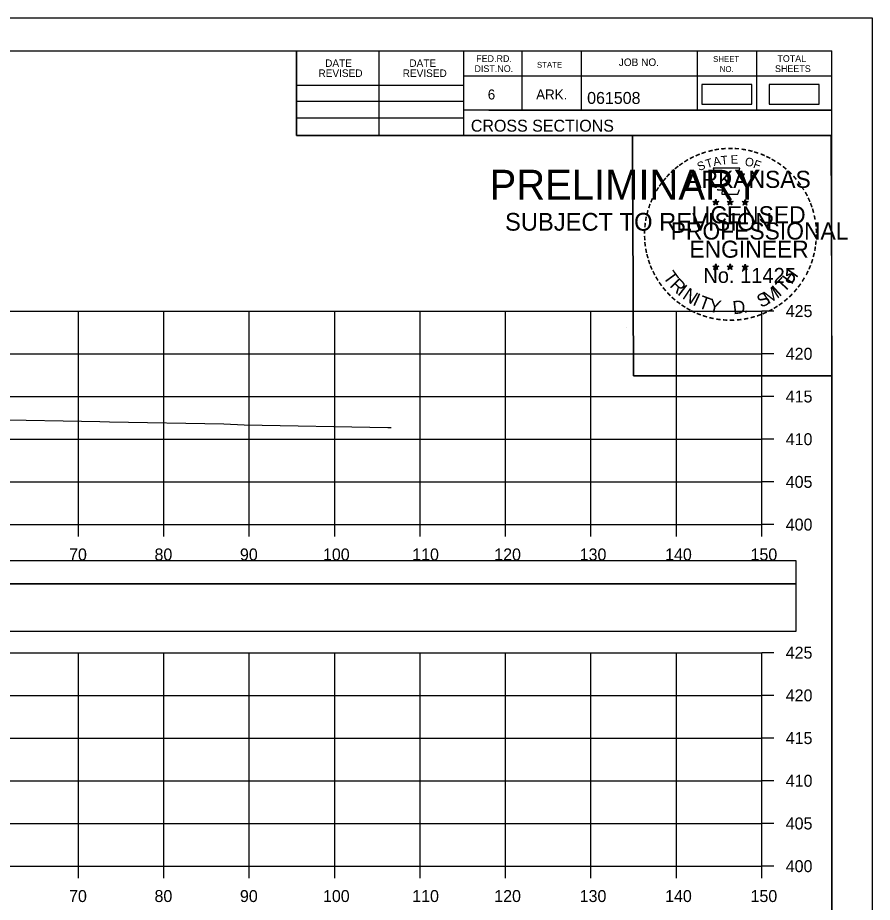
# Model space of a CAD drawing. Extents: x 1371057 to 1372761, y 380005 to 390517.
# Drawn here: x 1372213.6 to 1372313.6, y 389560.2 to 389663.8 of the extents above; entities that cross this region are included whole.
import ezdxf

# ---------------------------------------------------------------- set-up
doc = ezdxf.new("R2010")
doc.units = 0
for name, color, linetype in [('R_Axis', 7, 'Continuous'), ('R_Axis Annot', 7, 'Continuous'), ('R_Border', 7, 'Continuous'), ('R_Border PE', 7, 'Continuous'), ('R_Border Prem', 7, 'Continuous'), ('R_Dimension', 7, 'Continuous'), ('R_Exist Surface', 7, 'Continuous'), ('R_Grid', 7, 'Continuous'), ('R_No Plot', 7, 'Continuous')]:
    doc.layers.add(name, color=color, linetype=linetype)

msp = doc.modelspace()

# ---------------------------------------------------------------- linework, layer by layer
at = {"layer": 'R_Axis'}
for p, q in [((1372300.71, 389604.47), (1372300.71, 389629.47)), ((1372302.11, 389629.47), (1372300.71, 389629.47)), ((1372302.11, 389624.47), (1372300.71, 389624.47)), ((1372302.11, 389619.47), (1372300.71, 389619.47)), ((1372302.11, 389614.47), (1372300.71, 389614.47)), ((1372302.11, 389609.47), (1372300.71, 389609.47)), ((1372000.71, 389604.47), (1372300.71, 389604.47)), ((1372220.71, 389603.07), (1372220.71, 389604.47)), ((1372230.71, 389603.07), (1372230.71, 389604.47)), ((1372240.71, 389603.07), (1372240.71, 389604.47)), ((1372250.71, 389603.07), (1372250.71, 389604.47)), ((1372260.71, 389603.07), (1372260.71, 389604.47)), ((1372270.71, 389603.07), (1372270.71, 389604.47)), ((1372280.71, 389603.07), (1372280.71, 389604.47)), ((1372290.71, 389603.07), (1372290.71, 389604.47)), ((1372300.71, 389603.07), (1372300.71, 389604.47)), ((1372302.11, 389604.47), (1372300.71, 389604.47)), ((1372300.71, 389564.47), (1372300.71, 389589.47)), ((1372302.11, 389589.47), (1372300.71, 389589.47)), ((1372302.11, 389584.47), (1372300.71, 389584.47)), ((1372302.11, 389579.47), (1372300.71, 389579.47)), ((1372302.11, 389574.47), (1372300.71, 389574.47)), ((1372302.11, 389569.47), (1372300.71, 389569.47)), ((1372000.71, 389564.47), (1372300.71, 389564.47)), ((1372220.71, 389563.07), (1372220.71, 389564.47)), ((1372230.71, 389563.07), (1372230.71, 389564.47)), ((1372240.71, 389563.07), (1372240.71, 389564.47)), ((1372250.71, 389563.07), (1372250.71, 389564.47)), ((1372260.71, 389563.07), (1372260.71, 389564.47)), ((1372270.71, 389563.07), (1372270.71, 389564.47)), ((1372280.71, 389563.07), (1372280.71, 389564.47)), ((1372290.71, 389563.07), (1372290.71, 389564.47)), ((1372300.71, 389563.07), (1372300.71, 389564.47)), ((1372302.11, 389564.47), (1372300.71, 389564.47))]:
    msp.add_line(p, q, dxfattribs=at)
at = {"layer": 'R_Border'}
for p, q in [((1371992.71, 389659.93), (1372308.89, 389659.93)), ((1372246.25, 389650.05), (1372246.25, 389659.93)), ((1372255.93, 389650.05), (1372255.93, 389659.93)), ((1372265.79, 389659.93), (1372265.79, 389650.05)), ((1372272.63, 389659.93), (1372272.63, 389652.99)), ((1372279.57, 389659.93), (1372279.57, 389652.99)), ((1372293.15, 389659.93), (1372293.15, 389652.99)), ((1372300.09, 389659.93), (1372300.09, 389652.99)), ((1372308.89, 389454.47), (1372308.89, 389659.93)), ((1372308.89, 389656.99), (1372265.79, 389656.99)), ((1372308.89, 389657.01), (1372308.89, 389657.01)), ((1372246.25, 389655.91), (1372265.79, 389655.91)), ((1372246.25, 389654.05), (1372265.79, 389654.05)), ((1372308.89, 389652.99), (1372265.79, 389652.99)), ((1372268.75, 389652.99), (1372308.89, 389652.99)), ((1372246.25, 389652.11), (1372265.79, 389652.11)), ((1372308.89, 389650.05), (1372246.25, 389650.05))]:
    msp.add_line(p, q, dxfattribs=at)
at = {"layer": 'R_Border PE'}
for p, q in [((1372294.97, 389642.31), (1372295.32, 389642.2)), ((1372294.97, 389642.31), (1372295.23, 389642.26)), ((1372294.97, 389642.31), (1372295.21, 389642.19)), ((1372295.11, 389641.9), (1372295.32, 389642.2)), ((1372295.11, 389641.9), (1372295.23, 389642.14)), ((1372295.11, 389641.9), (1372295.32, 389642.12)), ((1372295.32, 389642.56), (1372295.28, 389642.31)), ((1372295.32, 389642.2), (1372295.32, 389642.56)), ((1372295.32, 389642.56), (1372295.37, 389642.31)), ((1372295.67, 389642.31), (1372295.32, 389642.2)), ((1372295.54, 389641.9), (1372295.32, 389642.2)), ((1372295.54, 389641.9), (1372295.32, 389642.11)), ((1372295.67, 389642.31), (1372295.38, 389642.26)), ((1372295.54, 389641.9), (1372295.4, 389642.19)), ((1372295.67, 389642.31), (1372295.47, 389642.21)), ((1372296.64, 389642.31), (1372296.99, 389642.2)), ((1372296.64, 389642.31), (1372296.9, 389642.26)), ((1372296.64, 389642.31), (1372296.88, 389642.19)), ((1372296.78, 389641.9), (1372296.99, 389642.2)), ((1372296.78, 389641.9), (1372296.9, 389642.14)), ((1372296.78, 389641.9), (1372296.99, 389642.12)), ((1372296.99, 389642.56), (1372296.95, 389642.31)), ((1372296.99, 389642.2), (1372296.99, 389642.56)), ((1372296.99, 389642.56), (1372297.04, 389642.31)), ((1372297.34, 389642.31), (1372296.99, 389642.2)), ((1372297.21, 389641.9), (1372296.99, 389642.2)), ((1372297.21, 389641.9), (1372296.99, 389642.11)), ((1372297.34, 389642.31), (1372297.05, 389642.26)), ((1372297.21, 389641.9), (1372297.07, 389642.19)), ((1372297.34, 389642.31), (1372297.14, 389642.21)), ((1372298.41, 389642.3), (1372298.76, 389642.19)), ((1372298.41, 389642.3), (1372298.66, 389642.25)), ((1372298.41, 389642.3), (1372298.64, 389642.17)), ((1372298.54, 389641.89), (1372298.76, 389642.19)), ((1372298.54, 389641.89), (1372298.67, 389642.13)), ((1372298.54, 389641.89), (1372298.75, 389642.11)), ((1372298.76, 389642.55), (1372298.72, 389642.3)), ((1372298.97, 389641.89), (1372298.75, 389642.1)), ((1372298.76, 389642.19), (1372298.76, 389642.55)), ((1372298.76, 389642.55), (1372298.81, 389642.3)), ((1372299.1, 389642.3), (1372298.76, 389642.19)), ((1372298.97, 389641.89), (1372298.76, 389642.19)), ((1372299.1, 389642.3), (1372298.82, 389642.25)), ((1372298.97, 389641.89), (1372298.83, 389642.18)), ((1372299.1, 389642.3), (1372298.9, 389642.19)), ((1372294.97, 389634.74), (1372295.32, 389634.62)), ((1372294.97, 389634.74), (1372295.22, 389634.69)), ((1372294.97, 389634.74), (1372295.21, 389634.61)), ((1372295.1, 389634.33), (1372295.32, 389634.62)), ((1372295.32, 389634.99), (1372295.28, 389634.74)), ((1372295.32, 389634.62), (1372295.32, 389634.99)), ((1372295.32, 389634.99), (1372295.37, 389634.74)), ((1372295.67, 389634.74), (1372295.32, 389634.62)), ((1372295.53, 389634.33), (1372295.32, 389634.62)), ((1372295.67, 389634.74), (1372295.38, 389634.69)), ((1372295.53, 389634.33), (1372295.39, 389634.62)), ((1372295.67, 389634.74), (1372295.46, 389634.63)), ((1372296.64, 389634.74), (1372296.99, 389634.62)), ((1372296.64, 389634.74), (1372296.89, 389634.69)), ((1372296.64, 389634.74), (1372296.88, 389634.61)), ((1372296.77, 389634.33), (1372296.99, 389634.62)), ((1372296.99, 389634.99), (1372296.95, 389634.74)), ((1372296.99, 389634.62), (1372296.99, 389634.99)), ((1372296.99, 389634.99), (1372297.04, 389634.74)), ((1372297.33, 389634.74), (1372296.99, 389634.62)), ((1372297.2, 389634.33), (1372296.99, 389634.62)), ((1372297.33, 389634.74), (1372297.05, 389634.69)), ((1372297.2, 389634.33), (1372297.06, 389634.62)), ((1372297.33, 389634.74), (1372297.13, 389634.63)), ((1372298.41, 389634.73), (1372298.75, 389634.61)), ((1372298.41, 389634.73), (1372298.66, 389634.68)), ((1372298.41, 389634.73), (1372298.64, 389634.6)), ((1372298.54, 389634.32), (1372298.75, 389634.61)), ((1372298.75, 389634.98), (1372298.71, 389634.73)), ((1372298.75, 389634.61), (1372298.75, 389634.98)), ((1372298.75, 389634.98), (1372298.8, 389634.73)), ((1372299.1, 389634.73), (1372298.75, 389634.61)), ((1372298.97, 389634.32), (1372298.75, 389634.61)), ((1372299.1, 389634.73), (1372298.82, 389634.68)), ((1372298.97, 389634.32), (1372298.83, 389634.61)), ((1372299.1, 389634.73), (1372298.9, 389634.62)), ((1372295.1, 389634.33), (1372295.23, 389634.57)), ((1372295.1, 389634.33), (1372295.32, 389634.54)), ((1372295.53, 389634.33), (1372295.32, 389634.54)), ((1372296.77, 389634.33), (1372296.9, 389634.57)), ((1372296.77, 389634.33), (1372296.99, 389634.54)), ((1372297.2, 389634.33), (1372296.99, 389634.54)), ((1372298.54, 389634.32), (1372298.66, 389634.56)), ((1372298.54, 389634.32), (1372298.75, 389634.53)), ((1372298.97, 389634.32), (1372298.75, 389634.53))]:
    msp.add_line(p, q, dxfattribs=at)
for points in [[(1372295.01, 389646.19), (1372295.28, 389645.36)], [(1372298.53, 389645.26), (1372298.67, 389645.55), (1372297.98, 389645.52), (1372298.13, 389646.19), (1372295.01, 389646.19)], [(1372295.51, 389643.76), (1372295.51, 389643.68), (1372296.07, 389643.66), (1372296.02, 389643.18), (1372297.89, 389643.18), (1372298.09, 389643.72)], [(1372295.32, 389642.56), (1372295.54, 389641.9), (1372294.97, 389642.31), (1372295.67, 389642.31), (1372295.11, 389641.9), (1372295.32, 389642.56)], [(1372296.99, 389642.56), (1372297.21, 389641.9), (1372296.64, 389642.31), (1372297.34, 389642.31), (1372296.78, 389641.9), (1372296.99, 389642.56)], [(1372298.76, 389642.55), (1372298.97, 389641.89), (1372298.41, 389642.3), (1372299.1, 389642.3), (1372298.54, 389641.89), (1372298.76, 389642.55)], [(1372295.32, 389634.99), (1372295.53, 389634.33), (1372294.97, 389634.74), (1372295.67, 389634.74), (1372295.1, 389634.33), (1372295.32, 389634.99)], [(1372296.99, 389634.99), (1372297.2, 389634.33), (1372296.64, 389634.74), (1372297.33, 389634.74), (1372296.77, 389634.33), (1372296.99, 389634.99)], [(1372298.75, 389634.98), (1372298.97, 389634.32), (1372298.41, 389634.73), (1372299.1, 389634.73), (1372298.54, 389634.32), (1372298.75, 389634.98)]]:
    msp.add_lwpolyline(points, dxfattribs=at)
for centre, radius in [((1372295.32, 389642.2), 0.172), ((1372295.32, 389642.2), 0.145), ((1372295.32, 389642.2), 0.116), ((1372295.32, 389642.2), 0.0991), ((1372295.32, 389642.2), 0.0747), ((1372295.32, 389642.2), 0.0495), ((1372295.32, 389642.2), 0.0296), ((1372296.99, 389642.2), 0.172), ((1372296.99, 389642.2), 0.145), ((1372296.99, 389642.2), 0.116), ((1372296.99, 389642.2), 0.0991), ((1372296.99, 389642.2), 0.0747), ((1372296.99, 389642.2), 0.0495), ((1372296.99, 389642.2), 0.0296), ((1372298.76, 389642.18), 0.172), ((1372298.76, 389642.18), 0.145), ((1372298.76, 389642.18), 0.116), ((1372298.76, 389642.18), 0.0991), ((1372298.76, 389642.18), 0.0747), ((1372298.76, 389642.18), 0.0495), ((1372298.76, 389642.18), 0.0296), ((1372295.32, 389634.62), 0.172), ((1372295.32, 389634.62), 0.145), ((1372295.32, 389634.62), 0.116), ((1372295.32, 389634.62), 0.0991), ((1372295.32, 389634.62), 0.0747), ((1372295.32, 389634.62), 0.0495), ((1372295.32, 389634.62), 0.0296), ((1372296.99, 389634.62), 0.172), ((1372296.99, 389634.62), 0.145), ((1372296.99, 389634.62), 0.116), ((1372296.99, 389634.62), 0.0991), ((1372296.99, 389634.62), 0.0747), ((1372296.99, 389634.62), 0.0495), ((1372296.99, 389634.62), 0.0296), ((1372298.75, 389634.61), 0.172), ((1372298.75, 389634.61), 0.145), ((1372298.75, 389634.61), 0.116), ((1372298.75, 389634.61), 0.0991), ((1372298.75, 389634.61), 0.0747), ((1372298.75, 389634.61), 0.0495), ((1372298.75, 389634.61), 0.0296)]:
    msp.add_circle(centre, radius, dxfattribs=at)
at = {"layer": 'R_Dimension'}
for points in [[(1372293.7, 389653.71), (1372299.54, 389653.71), (1372299.54, 389656.02), (1372293.7, 389656.02)], [(1372301.57, 389653.71), (1372307.41, 389653.71), (1372307.41, 389656.02), (1372301.57, 389656.02)], [(1371996.71, 389597.52), (1372304.71, 389597.52), (1372304.71, 389600.22), (1371996.71, 389600.22)], [(1371996.71, 389591.99), (1372304.71, 389591.99), (1372304.71, 389597.52), (1371996.71, 389597.52)]]:
    msp.add_lwpolyline(points, close=True, dxfattribs=at)
at = {"layer": 'R_Exist Surface'}
msp.add_lwpolyline([(1372210.28, 389616.77), (1372223.23, 389616.53), (1372224.34, 389616.5), (1372237.72, 389616.25), (1372240.12, 389616.17), (1372256.93, 389615.84), (1372257.19, 389615.83), (1372257.33, 389615.83)], dxfattribs=at)
at = {"layer": 'R_Grid'}
for p, q in [((1372000.71, 389629.47), (1372300.71, 389629.47)), ((1372220.71, 389604.47), (1372220.71, 389629.47)), ((1372230.71, 389604.47), (1372230.71, 389629.47)), ((1372240.71, 389604.47), (1372240.71, 389629.47)), ((1372250.71, 389604.47), (1372250.71, 389629.47)), ((1372260.71, 389604.47), (1372260.71, 389629.47)), ((1372270.71, 389604.47), (1372270.71, 389629.47)), ((1372280.71, 389604.47), (1372280.71, 389629.47)), ((1372290.71, 389604.47), (1372290.71, 389629.47)), ((1372300.71, 389604.47), (1372300.71, 389629.47)), ((1372000.71, 389624.47), (1372300.71, 389624.47)), ((1372000.71, 389619.47), (1372300.71, 389619.47)), ((1372000.71, 389614.47), (1372300.71, 389614.47)), ((1372000.71, 389609.47), (1372300.71, 389609.47)), ((1372000.71, 389604.47), (1372300.71, 389604.47)), ((1372000.71, 389589.47), (1372300.71, 389589.47)), ((1372220.71, 389564.47), (1372220.71, 389589.47)), ((1372230.71, 389564.47), (1372230.71, 389589.47)), ((1372240.71, 389564.47), (1372240.71, 389589.47)), ((1372250.71, 389564.47), (1372250.71, 389589.47)), ((1372260.71, 389564.47), (1372260.71, 389589.47)), ((1372270.71, 389564.47), (1372270.71, 389589.47)), ((1372280.71, 389564.47), (1372280.71, 389589.47)), ((1372290.71, 389564.47), (1372290.71, 389589.47)), ((1372300.71, 389564.47), (1372300.71, 389589.47)), ((1372000.71, 389584.47), (1372300.71, 389584.47)), ((1372000.71, 389579.47), (1372300.71, 389579.47)), ((1372000.71, 389574.47), (1372300.71, 389574.47)), ((1372000.71, 389569.47), (1372300.71, 389569.47)), ((1372000.71, 389564.47), (1372300.71, 389564.47))]:
    msp.add_line(p, q, dxfattribs=at)
at = {"layer": 'R_No Plot'}
for p, q in [((1371980.31, 389663.83), (1372313.64, 389663.83)), ((1372284.92, 389627.6), (1372284.92, 389627.6))]:
    msp.add_line(p, q, dxfattribs=at)
for points in [[(1371980.3, 389663.83), (1372313.64, 389663.83), (1372313.64, 389450.49), (1371980.3, 389450.49)], [(1372226.63, 389659.93), (1372246.25, 389659.93), (1372246.25, 389650.05), (1372262.36, 389650.05), (1372285.56, 389650.05), (1372285.68, 389621.9), (1372308.89, 389621.9), (1372308.89, 389454.47), (1371992.71, 389454.47), (1371992.71, 389659.93)], [(1372285.56, 389650.05), (1372308.77, 389650.05), (1372308.89, 389621.9), (1372285.68, 389621.9)]]:
    msp.add_lwpolyline(points, close=True, dxfattribs=at)

# ---------------------------------------------------------------- texts
at = {"layer": 'R_Axis Annot'}
for s, p in [('425', (1372303.51, 389628.77)), ('420', (1372303.51, 389623.77)), ('415', (1372303.51, 389618.77)), ('410', (1372303.51, 389613.77)), ('405', (1372303.51, 389608.77)), ('400', (1372303.51, 389603.77)), ('70', (1372219.62, 389600.27)), ('80', (1372229.62, 389600.27)), ('90', (1372239.62, 389600.27)), ('100', (1372249.34, 389600.27)), ('110', (1372259.79, 389600.27)), ('120', (1372269.39, 389600.27)), ('130', (1372279.39, 389600.27)), ('140', (1372289.39, 389600.27)), ('150', (1372299.39, 389600.27)), ('425', (1372303.51, 389588.77)), ('420', (1372303.51, 389583.77)), ('415', (1372303.51, 389578.77)), ('410', (1372303.51, 389573.77)), ('405', (1372303.51, 389568.77)), ('400', (1372303.51, 389563.77)), ('70', (1372219.62, 389560.27)), ('80', (1372229.62, 389560.27)), ('90', (1372239.62, 389560.27)), ('100', (1372249.34, 389560.27)), ('110', (1372259.79, 389560.27)), ('120', (1372269.39, 389560.27)), ('130', (1372279.39, 389560.27)), ('140', (1372289.39, 389560.27)), ('150', (1372299.39, 389560.27))]:
    msp.add_text(s, height=1.4, dxfattribs=at).set_placement(p)
at = {"layer": 'R_Border'}
for s, height, p in [('DATE', 0.879, (1372249.59, 389658.07)), ('DATE', 0.879, (1372259.45, 389658.07)), ('FED.RD.', 0.782, (1372267.27, 389658.65)), ('STATE', 0.684, (1372274.39, 389657.97)), ('JOB NO.', 0.879, (1372283.97, 389658.17)), ('SHEET', 0.684, (1372295.01, 389658.65)), ('TOTAL', 0.782, (1372302.53, 389658.65)), ('REVISED', 0.879, (1372248.81, 389656.89)), ('REVISED', 0.879, (1372258.67, 389656.89)), ('DIST.NO.', 0.782, (1372267.07, 389657.47)), ('NO.', 0.684, (1372295.79, 389657.47)), ('SHEETS', 0.782, (1372302.25, 389657.47)), ('6', 1.17, (1372268.63, 389654.25)), ('ARK.', 1.172, (1372274.29, 389654.25)), ('061508', 1.4, (1372280.26, 389653.73)), ('CROSS SECTIONS', 1.4, (1372266.65, 389650.48))]:
    msp.add_text(s, height=height, rotation=360, dxfattribs=at).set_placement(p)
at = {"layer": 'R_Border PE'}
for s, height, rotation, p in [('-', 1.6, 19.1761, (1372293.76, 389647.31)), ('-', 1.6, 13.6301, (1372294.51, 389647.55)), ('-', 1.6, 10.2193, (1372295.19, 389647.72)), ('-', 1.6, 5.8968, (1372295.92, 389647.83)), ('-', 1.6, 0.1862, (1372296.69, 389647.9)), ('-', 1.6, 357.743, (1372297.41, 389647.89)), ('-', 1.6, 352.1617, (1372298.16, 389647.83)), ('-', 1.6, 347.2049, (1372298.88, 389647.72)), ('-', 1.6, 342.3362, (1372299.51, 389647.56)), ('-', 1.6, 34.0636, (1372291.9, 389646.36)), ('-', 1.6, 28.7918, (1372292.5, 389646.73)), ('-', 1.6, 24.3072, (1372293.13, 389647.04)), ('S', 1, 21.594, (1372293.37, 389645.86)), ('T', 1, 16.4036, (1372294.28, 389646.2)), ('A', 1, 11.2132, (1372295.11, 389646.45)), ('T', 1, 6.0228, (1372295.96, 389646.61)), ('E', 1, 0.8323, (1372297.06, 389646.72)), ('O', 1, 350.4515, (1372298.67, 389646.51)), ('F', 1, 340.0707, (1372299.62, 389646.28)), ('-', 1.6, 337.8551, (1372300.25, 389647.34)), ('-', 1.6, 334.1211, (1372300.88, 389647.07)), ('-', 1.6, 329.6409, (1372301.46, 389646.78)), ('-', 1.6, 42.9622, (1372290.41, 389645.17)), ('-', 1.6, 38.9507, (1372290.84, 389645.58)), ('-', 1.6, 36.2317, (1372291.32, 389645.96)), ('-', 1.6, 325.8627, (1372302.1, 389646.42)), ('-', 1.6, 320.5297, (1372302.71, 389646)), ('-', 1.6, 50.6142, (1372289.56, 389644.2)), ('-', 1.6, 48.423, (1372289.96, 389644.69)), ('ARKANSAS', 2, 360, (1372291.87, 389643.9)), ('-', 1.6, 315.5786, (1372303.31, 389645.51)), ('-', 1.6, 309.8797, (1372303.88, 389644.96)), ('-', 1.6, 58.0706, (1372288.82, 389643.11)), ('-', 1.6, 54.2325, (1372289.15, 389643.64)), ('-', 1.6, 306.6522, (1372304.4, 389644.36)), ('-', 1.4, 303.6753, (1372304.89, 389643.79)), ('-', 1.6, 62.8713, (1372288.51, 389642.5)), ('-', 1.6, 299.6684, (1372305.21, 389643.18)), ('-', 1.6, 72.3945, (1372288.03, 389641.25)), ('-', 1.6, 67.7743, (1372288.25, 389641.88)), ('DWB', 0.01, 360, (1372295.31, 389642.19)), ('DWB', 0.01, 360, (1372296.98, 389642.19)), ('DWB', 0.01, 360, (1372298.74, 389642.18)), ('-', 1.6, 294.6628, (1372305.53, 389642.57)), ('-', 1.6, 290.5728, (1372305.79, 389641.99)), ('-', 1.6, 75.461, (1372287.83, 389640.54)), ('LICENSED', 2, 360, (1372292.46, 389639.75)), ('-', 1.6, 285.1233, (1372306.02, 389641.41)), ('-', 1.6, 85.1863, (1372287.63, 389639.14)), ('-', 1.6, 81.2013, (1372287.7, 389639.83)), ('PROFESSIONAL', 2, 360, (1372290.04, 389637.85)), ('-', 1.6, 280.5493, (1372306.22, 389640.67)), ('-', 1.6, 276.5962, (1372306.39, 389639.9)), ('-', 1.6, 89.0622, (1372287.6, 389638.44)), ('-', 1.6, 274.3301, (1372306.45, 389639.18)), ('-', 1.6, 94.1959, (1372287.64, 389637.71)), ('ENGINEER', 2, 360, (1372292.23, 389635.72)), ('-', 1.6, 263.5172, (1372306.46, 389637.88)), ('-', 1.6, 269.9407, (1372306.48, 389638.55)), ('-', 1.6, 98.9479, (1372287.71, 389637.04)), ('-', 1.6, 101.7149, (1372287.84, 389636.31)), ('-', 1.6, 260.9953, (1372306.39, 389637.23)), ('-', 1.6, 105.4578, (1372288.01, 389635.72)), ('-', 1.6, 255.7626, (1372306.28, 389636.55)), ('-', 1.6, 109.0874, (1372288.22, 389635.08)), ('-', 1.6, 114.0643, (1372288.47, 389634.49)), ('DWB', 0.01, 360, (1372295.31, 389634.62)), ('DWB', 0.01, 360, (1372296.97, 389634.62)), ('DWB', 0.01, 360, (1372298.74, 389634.61)), ('-', 1.6, 247.8887, (1372305.88, 389635.16)), ('-', 1.6, 252.8681, (1372306.1, 389635.83)), ('-', 1.6, 115.7289, (1372288.78, 389633.87)), ('T', 1.54, 306.0406, (1372289.08, 389633.46)), ('No. 11425', 1.757, 360, (1372293.86, 389632.77)), ('H', 1.54, 54.6088, (1372304.2, 389632.5)), ('-', 1.6, 244.6197, (1372305.61, 389634.53)), ('-', 1.6, 120.4471, (1372289.14, 389633.28)), ('-', 1.6, 125.8934, (1372289.54, 389632.72)), ('R', 1.54, 314.005, (1372289.84, 389632.41)), ('I', 1.54, 321.9694, (1372290.74, 389631.48)), ('T', 1.54, 46.6444, (1372303.31, 389631.56)), ('-', 1.6, 233.8452, (1372304.82, 389633.12)), ('-', 1.6, 239.0712, (1372305.22, 389633.78)), ('-', 1.6, 130.7181, (1372290, 389632.17)), ('-', 1.6, 134.2238, (1372290.52, 389631.63)), ('N', 1.54, 326.5002, (1372291.31, 389631.01)), ('I', 1.54, 335.3603, (1372292.52, 389630.23)), ('S', 1.54, 26.9312, (1372300.62, 389629.82)), ('M', 1.54, 32.6563, (1372301.46, 389630.23)), ('I', 1.54, 42.1136, (1372302.75, 389631.08)), ('-', 1.6, 225.7653, (1372303.91, 389631.99)), ('-', 1.6, 231.2538, (1372304.39, 389632.56)), ('-', 1.6, 138.9338, (1372291.04, 389631.16)), ('-', 1.6, 144.6463, (1372291.6, 389630.76)), ('T', 1.54, 339.8912, (1372293.18, 389629.9)), ('Y', 1.54, 347.8556, (1372294.39, 389629.45)), ('D', 1.54, 6.3969, (1372297.38, 389629.09)), ('-', 1.6, 215.7363, (1372302.84, 389631.01)), ('-', 1.6, 221.0851, (1372303.39, 389631.48)), ('-', 1.6, 148.0898, (1372292.16, 389630.39)), ('-', 1.6, 151.5704, (1372292.74, 389630.06)), ('-', 1.6, 154.6002, (1372293.26, 389629.81)), ('.', 1.54, 13.7642, (1372298.57, 389629.22)), ('-', 1.6, 204.2516, (1372301.12, 389629.96)), ('-', 1.6, 207.3568, (1372301.75, 389630.28)), ('-', 1.6, 212.2491, (1372302.3, 389630.63)), ('-', 1.6, 158.5612, (1372293.89, 389629.56)), ('-', 1.6, 162.7983, (1372294.57, 389629.35)), ('-', 1.6, 167.5555, (1372295.29, 389629.18)), ('-', 1.6, 173.1155, (1372296.06, 389629.07)), ('-', 1.6, 176.5183, (1372296.81, 389629.02)), ('-', 1.6, 181.5918, (1372297.55, 389629.04)), ('-', 1.6, 185.8167, (1372298.36, 389629.11)), ('-', 1.6, 191.2858, (1372299.1, 389629.25)), ('-', 1.6, 195.4743, (1372299.83, 389629.45)), ('-', 1.6, 200.7184, (1372300.5, 389629.69))]:
    msp.add_text(s, height=height, rotation=rotation, dxfattribs=at).set_placement(p)
at = {"layer": 'R_Border Prem'}
for s, height, p in [('PRELIMINARY', 3.5, (1372268.84, 389642.52)), ('DWB', 0.01, (1372269.59, 389644.37)), ('SUBJECT TO REVISION', 2.0751, (1372270.65, 389638.89))]:
    msp.add_text(s, height=height, rotation=360, dxfattribs=at).set_placement(p)

doc.saveas('drawing.dxf')
